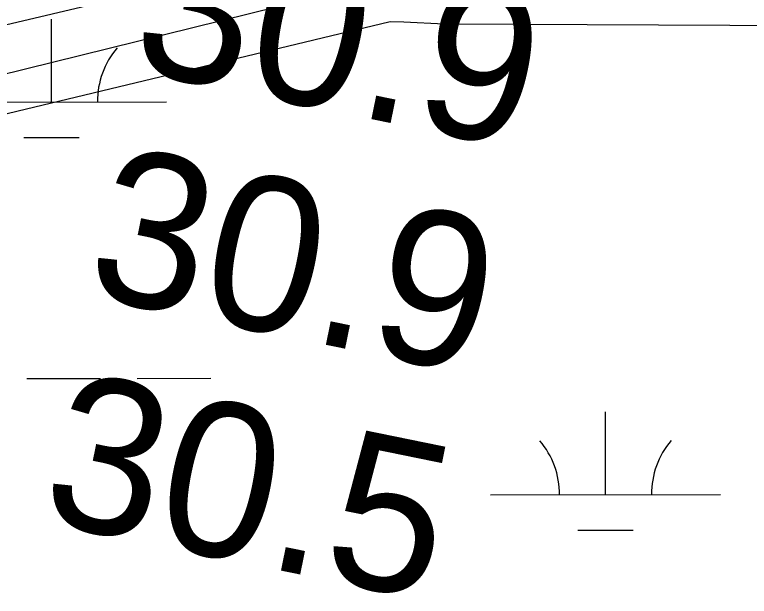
# Model space of a CAD drawing. Extents: x 3297753 to 3335611, y 652252 to 677623.
# Drawn here: x 3326542.8 to 3326861.9, y 669800 to 670052.7 of the extents above; entities that cross this region are included whole.
import ezdxf

# ---------------------------------------------------------------- set-up
doc = ezdxf.new("R2010")
doc.units = 0
for name, color, linetype in [('V-RIVR-RANG', 7, 'Continuous'), ('V-TOPO-MAJR', 7, 'Continuous'), ('V-TOPO-MINR', 7, 'Continuous'), ('V-WETL-SWMP', 7, 'Continuous')]:
    doc.layers.add(name, color=color, linetype=linetype)

msp = doc.modelspace()

# ---------------------------------------------------------------- linework, layer by layer
at = {"layer": 'V-TOPO-MAJR'}
msp.add_lwpolyline([(3325326.11, 669864.12), (3325402.1, 669857.1), (3325477.96, 669848.76), (3325553.73, 669839.53), (3325677.39, 669823.37), (3325691.26, 669821.55), (3325705.12, 669819.71), (3325718.98, 669817.84), (3325732.84, 669815.96), (3326705.96, 670049.77), (3326711.84, 670049.57), (3326717.71, 670049.33), (3326723.58, 670049.01), (3326729.45, 670048.64), (3327629.28, 670044.45)], dxfattribs=at)
at = {"layer": 'V-TOPO-MINR'}
for points in [[(3325114.96, 669932.63), (3325683.14, 669866.35), (3325697.19, 669864.71), (3325711.23, 669863.09), (3325725.28, 669861.48), (3325739.33, 669859.88), (3326680.16, 670081.64), (3326702.11, 670081.18), (3326724.06, 670080.56), (3326746, 670079.68), (3326767.94, 670078.64), (3327366, 670086.35)], [(3325308.61, 669888.15), (3325395.77, 669878.35), (3325660.29, 669845.5), (3325684.1, 669842.53), (3325707.92, 669839.56), (3325731.73, 669836.57), (3325755.55, 669833.58), (3326693.49, 670065.3), (3326707.13, 670064.91), (3326720.78, 670064.42), (3326734.41, 670063.76), (3326748.05, 670062.99), (3327508.89, 670066.16)]]:
    msp.add_lwpolyline(points, dxfattribs=at)
at = {"layer": 'V-WETL-SWMP'}
for p, q in [((3326558.83, 670014.72), (3326558.79, 670050.72)), ((3326508.83, 670014.67), (3326608.83, 670014.77)), ((3326546.85, 669999.27), (3326570.85, 669999.3)), ((3326548.11, 669894.64), (3326580.11, 669894.67)), ((3326596.11, 669894.68), (3326628.11, 669894.72)), ((3326799.48, 669844.15), (3326799.44, 669880.15)), ((3326749.48, 669844.1), (3326849.48, 669844.2)), ((3326787.49, 669828.71), (3326811.49, 669828.73))]:
    msp.add_line(p, q, dxfattribs=at)
for centre, start, end in [((3326614.07, 670015.25), 139.2865, 180.8301), ((3326744.23, 669844.57), 359.2865, 40.8301), ((3326854.72, 669844.68), 139.2865, 180.8301)]:
    msp.add_arc(centre, 35.25, start, end, dxfattribs=at)

# ---------------------------------------------------------------- texts
at = {"layer": 'V-RIVR-RANG'}
for s, p in [('30.9', (3326592.12, 670028.89)), ('30.9', (3326572.35, 669930.87)), ('30.5', (3326552.84, 669832.79))]:
    msp.add_text(s, height=67, rotation=348.4583, dxfattribs=at).set_placement(p)

doc.saveas('drawing.dxf')
